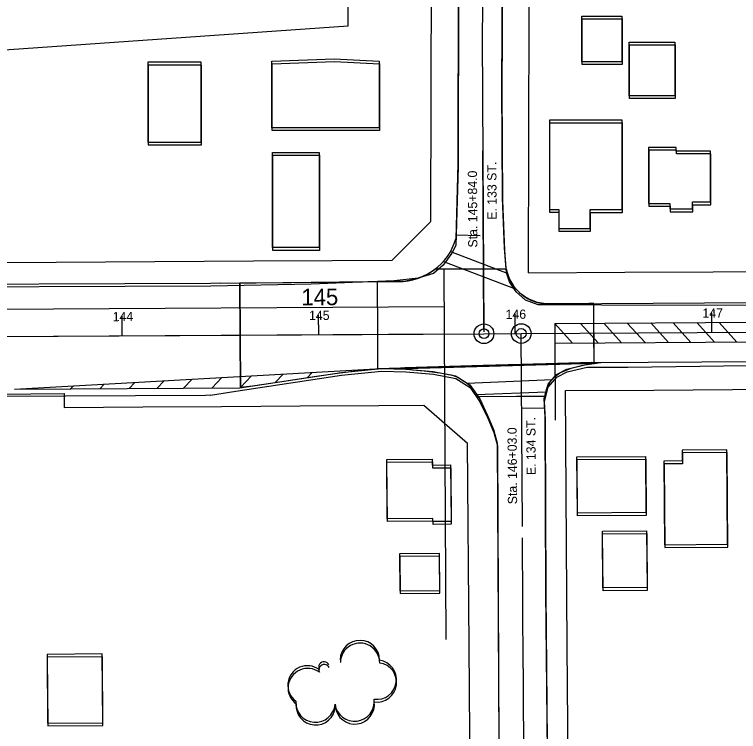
# Model space of a CAD drawing. Extents: x -25029 to 2274964, y -81170 to 687028.
# Drawn here: x 9543.5 to 9911.9, y -65473.4 to -65108.5 of the extents above; entities that cross this region are included whole.
import ezdxf

# ---------------------------------------------------------------- set-up
doc = ezdxf.new("R2010")
doc.units = 0
for name, color, linetype in [('81911BEA - GE_X_CL_20', 7, 'Continuous'), ('81911BEA - GE_X_CL_50', 7, 'Continuous'), ('81911BEA - RW_X_Fee_RW', 7, 'Continuous'), ('AP_X_Misc', 7, 'Continuous'), ('BLDG', 7, 'Continuous'), ('GE_X_CL_100', 7, 'Continuous'), ('GE_X_CL_2000', 7, 'Continuous'), ('PM_P_Channelizing_Line', 7, 'Continuous'), ('PM_P_CL_Double_Solid', 7, 'Continuous'), ('PM_P_Crosswalk', 7, 'Continuous'), ('PM_P_Lane_Line', 7, 'Continuous'), ('PM_P_Stop_Line', 7, 'Continuous'), ('PM_P_Text', 7, 'Continuous'), ('PM_P_Transverse_Line', 7, 'Continuous'), ('ROAD', 7, 'Continuous'), ('TREES', 7, 'Continuous')]:
    doc.layers.add(name, color=color, linetype=linetype)

msp = doc.modelspace()

# ---------------------------------------------------------------- linework, layer by layer
at = {"layer": '81911BEA - GE_X_CL_20'}
for p, q in [((9781.69, -65150.85), (9782.39, -65269.97)), ((9501.35, -65272.63), (9782.4, -65270.97)), ((9782.4, -65270.97), (9801.35, -65270.86)), ((9801.35, -65270.86), (10105.09, -65269.06)), ((9802.35, -65441.28), (9801.96, -65374.91))]:
    msp.add_line(p, q, dxfattribs=at)
at = {"layer": '81911BEA - GE_X_CL_50'}
for p, q in [((9782.38, -65268.47), (9781.85, -65177.95)), ((9598.34, -65272.06), (9598.31, -65267.06)), ((9698.34, -65271.47), (9698.31, -65266.47)), ((9798.34, -65270.88), (9798.31, -65265.88)), ((9898.34, -65270.29), (9898.31, -65265.29)), ((9801.93, -65369.14), (9801.35, -65270.86))]:
    msp.add_line(p, q, dxfattribs=at)
for centre in [(9782.4, -65270.97), (9801.35, -65270.86), (9801.35, -65270.86)]:
    msp.add_circle(centre, 2.5, dxfattribs=at)
at = {"layer": '81911BEA - RW_X_Fee_RW'}
for p, q in [((9523.81, -65301.73), (9568.81, -65301.46)), ((9568.81, -65301.46), (9568.87, -65308.46)), ((9751.86, -65307.35), (9774.02, -65326.61))]:
    msp.add_line(p, q, dxfattribs=at)
for points in [[(9805.1, -65239.99), (9805.43, -65105.59), (9805.53, -65065.59), (9805.63, -65025.59), (9805.73, -64985.59), (9805.82, -64945.59), (9805.92, -64905.59), (9806.02, -64865.59), (9806.12, -64825.59)], [(9756.09, -64836.73), (9655.59, -64838.41), (9565.16, -64929.02), (9482.96, -64986.1), (9407.56, -65052.73), (9346.72, -65138.71), (9414.15, -65186.43), (9414.01, -65235.57), (9665.12, -65233.87), (9705.12, -65233.62), (9735.62, -65233.57), (9755.33, -65213.82)], [(9756.09, -64836.7), (9755.6, -65036.38), (9755.48, -65086.38), (9755.17, -65213.67)], [(9805.1, -65239.99), (9854.02, -65239.68), (9899.02, -65239.4), (9944.02, -65239.12), (9989.02, -65238.83), (10034.02, -65238.55), (10079.01, -65238.27)], [(9823.82, -65299.91), (9868.83, -65299.64), (9908.82, -65299.39), (9948.83, -65299.15), (9988.83, -65298.91), (10028.83, -65298.67), (10078.83, -65298.36)], [(9832.26, -66392.79), (9831.35, -66274.89), (9831.01, -66229.89), (9830.66, -66184.89), (9830.31, -66139.89), (9829.96, -66094.89), (9829.61, -66049.89), (9829.27, -66004.89), (9828.92, -65959.89), (9828.57, -65914.9), (9828.22, -65869.9), (9827.88, -65824.9), (9827.53, -65779.9), (9827.18, -65734.9), (9826.83, -65689.9), (9826.49, -65644.9), (9826.14, -65599.9), (9825.79, -65554.91), (9825.44, -65509.91), (9825.13, -65469.91), (9824.82, -65429.91), (9823.82, -65299.91)], [(9568.87, -65308.46), (9608.86, -65308.22), (9648.87, -65307.97), (9688.87, -65307.73), (9728.87, -65307.49), (9751.86, -65307.35)], [(9782.27, -66393.94), (9781.43, -66284.78), (9781.08, -66239.78), (9780.73, -66194.79), (9780.38, -66149.79), (9780.04, -66104.79), (9779.69, -66059.79), (9779.34, -66014.79), (9778.99, -65969.79), (9778.65, -65924.79), (9778.3, -65879.79), (9777.95, -65834.8), (9777.6, -65789.8), (9777.26, -65744.8), (9776.91, -65699.8), (9776.56, -65654.8), (9776.21, -65609.8), (9775.86, -65564.8), (9775.52, -65519.8), (9775.17, -65474.8), (9774.82, -65429.81), (9774.02, -65326.61)]]:
    msp.add_lwpolyline(points, dxfattribs=at)
at = {"layer": 'AP_X_Misc'}
for p, q in [((9658.34, -65271.7), (9658.18, -65245.2)), ((9728.34, -65271.29), (9728.18, -65244.52)), ((9838.34, -65270.64), (9838.25, -65255.64)), ((9658.5, -65298.21), (9658.34, -65271.7)), ((9728.44, -65288.69), (9728.34, -65271.29)), ((9838.42, -65285.64), (9838.34, -65270.64)), ((9838.42, -65285.64), (9728.44, -65288.82))]:
    msp.add_line(p, q, dxfattribs=at)
for points in [[(9533.36, -65126.78), (9713.29, -65114.21), (9713.11, -65084.21), (9533.05, -65073.76)], [(9658.18, -65245.2), (9658.5, -65298.21), (9664.66, -65297.53), (9678.42, -65295.45), (9696.04, -65292.78), (9707.96, -65290.97), (9716.06, -65290.06), (9724.85, -65289.18), (9728.44, -65288.69), (9736.97, -65288.81), (9838.77, -65286.01), (9838.42, -65285.64), (9838.25, -65255.64), (9835.76, -65255.66), (9828.82, -65255.7), (9824.19, -65255.72), (9820.72, -65255.74), (9817.1, -65255.77), (9813.9, -65255.75), (9809.64, -65255.06), (9805.69, -65253.58), (9803.06, -65252.07), (9801.37, -65250.81), (9798.48, -65247.95), (9796.45, -65245.09), (9794.85, -65241.8), (9794.08, -65239.39), (9793.75, -65237.9), (9757.57, -65238.12), (9756.21, -65239.11), (9754.07, -65240.45), (9750.74, -65242.09), (9747.4, -65243.26), (9742.57, -65244.22), (9737.78, -65244.43), (9680.09, -65244.99)], [(9742.23, -65288.31), (9746.08, -65289.26), (9752.01, -65289.77), (9759.89, -65290.82), (9765.64, -65291.94), (9769.11, -65293.12), (9773.42, -65295.86), (9776.24, -65298.47), (9778.7, -65301.97), (9779.36, -65302.92), (9798.93, -65302.8), (9808.67, -65302.74), (9813.44, -65302.71), (9814.3, -65299.38), (9816.03, -65295.51), (9818.35, -65292.84), (9821.04, -65290.81), (9826.81, -65288.44), (9833.76, -65286.76), (9839.67, -65285.89), (9837.3, -65285.67), (9813.97, -65286.32), (9782.08, -65287.2)]]:
    msp.add_lwpolyline(points, close=True, dxfattribs=at)
at = {"layer": 'BLDG'}
for points in [[(9852.56, -65109.32), (9852.57, -65132.56), (9832.16, -65132.56), (9832.15, -65109.32)], [(9852.72, -65110.74), (9852.72, -65133.98), (9832.31, -65133.98), (9832.31, -65110.74)], [(9879.57, -65122.54), (9879.57, -65149.83), (9856.31, -65149.83), (9856.31, -65122.54)], [(9879.72, -65123.96), (9879.72, -65151.25), (9856.46, -65151.25), (9856.46, -65123.96)], [(9674.47, -65132.23), (9706.16, -65131.03), (9729.06, -65132.23), (9729.06, -65166.13), (9674.47, -65166.13)], [(9638.5, -65173.48), (9638.5, -65132.81), (9611.38, -65132.81), (9611.38, -65173.48)], [(9638.65, -65174.87), (9638.65, -65134.2), (9611.53, -65134.2), (9611.53, -65174.87)], [(9674.62, -65133.63), (9706.31, -65132.43), (9729.21, -65133.63), (9729.21, -65167.53), (9674.62, -65167.53)], [(9852.51, -65162.16), (9852.52, -65207.96), (9836.22, -65207.96), (9836.22, -65217.5), (9820.59, -65217.5), (9820.59, -65207.89), (9815.86, -65207.9), (9815.85, -65162.17)], [(9852.66, -65163.58), (9852.66, -65209.38), (9836.36, -65209.38), (9836.36, -65218.92), (9820.73, -65218.92), (9820.73, -65209.31), (9816, -65209.31), (9816, -65163.58)], [(9698.59, -65178.72), (9698.6, -65227.15), (9674.89, -65227.15), (9674.88, -65178.72)], [(9877.04, -65204.66), (9877.04, -65207.43), (9888.53, -65207.43), (9888.53, -65203.89), (9897.62, -65203.89), (9897.61, -65178), (9880.23, -65178), (9880.23, -65176.16), (9866.17, -65176.16), (9866.18, -65204.66)], [(9877.18, -65206.08), (9877.18, -65208.85), (9888.67, -65208.85), (9888.67, -65205.31), (9897.76, -65205.31), (9897.76, -65179.42), (9880.38, -65179.42), (9880.38, -65177.58), (9866.32, -65177.58), (9866.32, -65206.08)], [(9698.74, -65180.12), (9698.74, -65228.55), (9675.03, -65228.55), (9675.03, -65180.12)], [(9883.28, -65330.16), (9883.32, -65335.71), (9873.99, -65335.78), (9874.33, -65378.35), (9906.35, -65378.1), (9905.98, -65329.98)], [(9829.73, -65333.64), (9864.56, -65333.37), (9864.78, -65361.98), (9829.95, -65362.25)], [(9883.41, -65331.58), (9883.45, -65337.13), (9874.12, -65337.2), (9874.45, -65379.77), (9906.47, -65379.53), (9906.11, -65331.41)], [(9756.1, -65334.73), (9756.12, -65337.84), (9765.44, -65337.77), (9765.67, -65366.5), (9756.39, -65366.57), (9756.37, -65364.93), (9733.17, -65365.12), (9732.94, -65334.92)], [(9756.23, -65336.14), (9756.25, -65339.25), (9765.57, -65339.18), (9765.79, -65367.91), (9756.51, -65367.98), (9756.5, -65366.34), (9733.3, -65366.52), (9733.07, -65336.32)], [(9829.86, -65335.06), (9864.69, -65334.79), (9864.91, -65363.4), (9830.08, -65363.67)], [(9865.18, -65371.2), (9865.4, -65400.19), (9842.88, -65400.36), (9842.66, -65371.37)], [(9865.3, -65372.62), (9865.52, -65401.61), (9843, -65401.78), (9842.78, -65372.79)], [(9739.6, -65401.82), (9759.88, -65401.66), (9759.74, -65382.77), (9739.46, -65382.92)], [(9739.72, -65403.23), (9760, -65403.07), (9759.86, -65384.18), (9739.58, -65384.33)], [(9560.14, -65434.17), (9560.42, -65469.22), (9588.44, -65468.99), (9588.16, -65433.95)], [(9560.26, -65435.55), (9560.53, -65470.6), (9588.55, -65470.38), (9588.28, -65435.34)]]:
    msp.add_lwpolyline(points, close=True, dxfattribs=at)
at = {"layer": 'GE_X_CL_100'}
for p, q in [((9898.34, -65270.29), (9898.28, -65260.29)), ((9598.34, -65272.06), (9598.28, -65262.06)), ((9698.34, -65271.47), (9698.28, -65261.47)), ((9798.34, -65270.88), (9798.28, -65260.88))]:
    msp.add_line(p, q, dxfattribs=at)
for centre in [(9782.4, -65270.97), (9801.35, -65270.86), (9801.35, -65270.86)]:
    msp.add_circle(centre, 5, dxfattribs=at)
at = {"layer": 'GE_X_CL_2000'}
for points in [[(9782.05, -65079.74), (9781.47, -65119.23), (9781.69, -65150.85)], [(9802.35, -65441.28), (9802.48, -65494.87), (9802.97, -65531.91), (9803, -65555.42), (9803.3, -65584.75), (9803.47, -65617.89), (9804.13, -65649.92), (9804.23, -65681.72), (9804.23, -65713.14), (9804.59, -65747.7), (9804.78, -65776.67), (9805.27, -65813.9)]]:
    msp.add_lwpolyline(points, dxfattribs=at)
at = {"layer": 'PM_P_Channelizing_Line'}
msp.add_line((9543.55, -65299.18), (9730.21, -65288.65), dxfattribs=at)
at = {"layer": 'PM_P_CL_Double_Solid'}
for p, q in [((9818.41, -65265.76), (10064.3, -65264.3)), ((9501.35, -65272.63), (9762.34, -65271.09)), ((9818.47, -65275.76), (9938.35, -65275.05))]:
    msp.add_line(p, q, dxfattribs=at)
at = {"layer": 'PM_P_Crosswalk'}
for p, q in [((9765.37, -65229.13), (9794.24, -65240.11)), ((9761.77, -65234.18), (9798.72, -65248.23)), ((9773.78, -65296.08), (9817.05, -65294.33)), ((9778.64, -65301.89), (9814.02, -65300.46))]:
    msp.add_line(p, q, dxfattribs=at)
at = {"layer": 'PM_P_Lane_Line'}
msp.add_line((8945.27, -65261.92), (9762.25, -65257.09), dxfattribs=at)
at = {"layer": 'PM_P_Stop_Line'}
for p, q in [((9768.14, -65220.57), (9780.41, -65220.9)), ((9813.49, -65308.93), (9801.26, -65308.99))]:
    msp.add_line(p, q, dxfattribs=at)
at = {"layer": 'PM_P_Text'}
for p, q in [((9762.34, -65271.09), (9762.14, -65238.29)), ((9818.41, -65265.76), (9818.44, -65270.76)), ((9763.26, -65426.56), (9762.34, -65271.09)), ((9818.44, -65270.76), (9818.7, -65314.88))]:
    msp.add_line(p, q, dxfattribs=at)
at = {"layer": 'PM_P_Transverse_Line'}
for p, q in [((9818.41, -65265.76), (9827.45, -65275.7)), ((9831.51, -65265.68), (9840.55, -65275.63)), ((9843.36, -65265.61), (9852.4, -65275.56)), ((9855.31, -65265.54), (9864.35, -65275.49)), ((9867.26, -65265.47), (9876.3, -65275.42)), ((9878.59, -65265.4), (9887.63, -65275.35)), ((9890.74, -65265.33), (9899.78, -65275.28)), ((9902.07, -65265.26), (9911.11, -65275.21)), ((9644, -65298.59), (9649.04, -65293.23)), ((9658.31, -65298.49), (9664.06, -65292.38)), ((9676.16, -65295.79), (9680.23, -65291.47)), ((9692.42, -65293.33), (9694.95, -65290.64)), ((9572.08, -65299.02), (9573.51, -65297.49)), ((9586.94, -65298.93), (9589.11, -65296.61)), ((9601.88, -65298.84), (9604.81, -65295.73)), ((9616.12, -65298.75), (9619.76, -65294.88)), ((9629.6, -65298.67), (9633.92, -65294.08))]:
    msp.add_line(p, q, dxfattribs=at)
at = {"layer": 'ROAD'}
for p, q in [((9757.57, -65238.12), (9793.75, -65237.9)), ((9648.36, -65245.29), (9738.82, -65244.42)), ((9816.33, -65255.77), (10073.43, -65254.25)), ((9730.21, -65288.65), (9838.42, -65285.64)), ((9834.82, -65286.5), (9841.85, -65285.62)), ((9838.42, -65285.64), (10038.42, -65284.46)), ((9543.55, -65299.18), (9658.24, -65298.51)), ((9779.36, -65302.92), (9813.44, -65302.71))]:
    msp.add_line(p, q, dxfattribs=at)
for points in [[(10093.77, -65045.02), (10093.58, -65132.2), (10093.61, -65227.4), (10093.57, -65237.35), (10091.81, -65244.4), (10088.26, -65248.43), (10084.54, -65251.84), (10080.7, -65253.93), (10076.3, -65255.13), (10020.66, -65255.69), (9946.86, -65256.38), (9869.19, -65256.66), (9814.99, -65256.3), (9809.92, -65256.24), (9803.5, -65253.86), (9798.85, -65249.68), (9795.33, -65244.52), (9793.94, -65240), (9793.05, -65228.66), (9792.06, -65203.24), (9791.7, -65146.16), (9792.17, -65063.42)], [(9793.75, -65237.9), (9792.91, -65227.25), (9791.91, -65201.83), (9791.55, -65144.75), (9792.01, -65062.01)], [(9769.39, -65093.61), (9769.26, -65185.98), (9768.17, -65226.03), (9766, -65229.95), (9761.62, -65236.04), (9756.76, -65240.24), (9748.85, -65242.67), (9736.75, -65244.05), (9694.49, -65245.75), (9643.43, -65246.79)], [(9769.23, -65092.2), (9769.11, -65184.57), (9768.08, -65222.72)], [(9643.29, -65245.4), (9468.58, -65246.1), (9215.21, -65248.46), (9060.07, -65248.6), (9009.98, -65248.86)], [(9648.36, -65245.29), (9643.29, -65245.4)], [(9643.43, -65246.79), (9468.72, -65247.47), (9215.35, -65249.8), (9060.21, -65249.92), (9010.12, -65250.18)], [(9817.4, -65886.29), (9817.19, -65789.03), (9815.99, -65670.67), (9815.18, -65533.97), (9813.88, -65402.02), (9813.51, -65313.45), (9813.11, -65304), (9815, -65296.7), (9819.37, -65291.67), (9824.65, -65288.96), (9834.82, -65286.5)], [(9815.28, -65535.38), (9814, -65403.43), (9813.64, -65314.86), (9813.24, -65305.41), (9815.13, -65298.11), (9819.5, -65293.08), (9824.78, -65290.38), (9834.95, -65287.92), (9855.54, -65287.94), (9940.92, -65286.87), (10050.89, -65285.86), (10072.67, -65286.02), (10081.18, -65286.66), (10085.78, -65289.65), (10089.99, -65294.33), (10092.76, -65299.11), (10093.75, -65305.57), (10093.51, -65378.61), (10094.72, -65481.76)], [(9643.25, -65302.19), (9656.13, -65300.24), (9709.98, -65292.09), (9730.34, -65290.05), (9742.73, -65290.36), (9756.68, -65291.57), (9768.11, -65293.81), (9775.32, -65298.39), (9780.38, -65305.58), (9784.42, -65314), (9787.36, -65321.17), (9789.23, -65328.07), (9790, -65480.1), (9791.11, -65635.46), (9792.94, -65862.11)], [(9658.24, -65298.51), (9709.85, -65290.69), (9730.21, -65288.65), (9742.6, -65288.95), (9756.55, -65290.16), (9767.98, -65292.4), (9775.19, -65296.98), (9780.25, -65304.17), (9784.29, -65312.59), (9787.23, -65319.76), (9789.1, -65326.66), (9789.89, -65478.69), (9791.02, -65634.05), (9792.88, -65860.7)], [(9643.25, -65302.19), (9640.68, -65302.44), (9533.78, -65302.87), (9525.93, -65305.78), (9522.15, -65309.85), (9518.11, -65314.48), (9514.95, -65321.06), (9513.79, -65325.26), (9512.61, -65342.1), (9514.99, -65687.61), (9520.68, -66393.96), (9522.76, -66400.18), (9526.43, -66405), (9530.63, -66406.48), (9536.76, -66407.57), (9639.78, -66410.71)]]:
    msp.add_lwpolyline(points, dxfattribs=at)
for centre, radius, start, end in [((9739.11, -65214.23), 30.19, 269.4487, 343.6713), ((9815.28, -65233.89), 21.9, 190.5464, 272.7563)]:
    msp.add_arc(centre, radius, start, end, dxfattribs=at)
at = {"layer": 'TREES'}
for centre, radius, start, end in [((9719.25, -65437.02), 10, 359.2574, 179.2574), ((9719.37, -65438.43), 10, 359.2504, 179.2504), ((9727.87, -65447.05), 10, 262.0289, 82.0289), ((9692.63, -65449.91), 10, 53.6148, 233.6148), ((9692.74, -65451.31), 10, 53.6078, 233.6078), ((9701.06, -65440.69), 2.76, 25.0672, 205.0672), ((9701.17, -65442.09), 2.76, 25.0602, 205.0602), ((9727.98, -65448.46), 10, 262.0219, 82.0219), ((9696.67, -65458.72), 10, 175.6072, 355.6072), ((9696.78, -65460.13), 10, 175.6002, 355.6002), ((9716.56, -65458.22), 10, 187.2759, 7.2759), ((9716.67, -65459.63), 10, 187.2689, 7.2689)]:
    msp.add_arc(centre, radius, start, end, dxfattribs=at)

# ---------------------------------------------------------------- texts
at = {"layer": '81911BEA - GE_X_CL_50'}
for s, rotation, p in [('E. 133 ST.', 90.3389, (9788.88, -65212.97)), ('Sta. 145+84.0', 90.3389, (9779.08, -65227.1)), ('144', 0.3389, (9593.52, -65264.59)), ('145', 0.3389, (9693.42, -65264)), ('146', 0.3389, (9793.42, -65263.41)), ('147', 0.3389, (9893.55, -65262.81)), ('E. 134 ST.', 90.3389, (9808.76, -65342.93)), ('Sta. 146+03.0', 90.3389, (9799.27, -65357.75))]:
    msp.add_text(s, height=4.68, rotation=rotation, dxfattribs=at).set_placement(p)
at = {"layer": 'GE_X_CL_100'}
msp.add_text('145', height=8.4, rotation=0.3389, dxfattribs=at).set_placement((9689.54, -65256.52))

doc.saveas('drawing.dxf')
